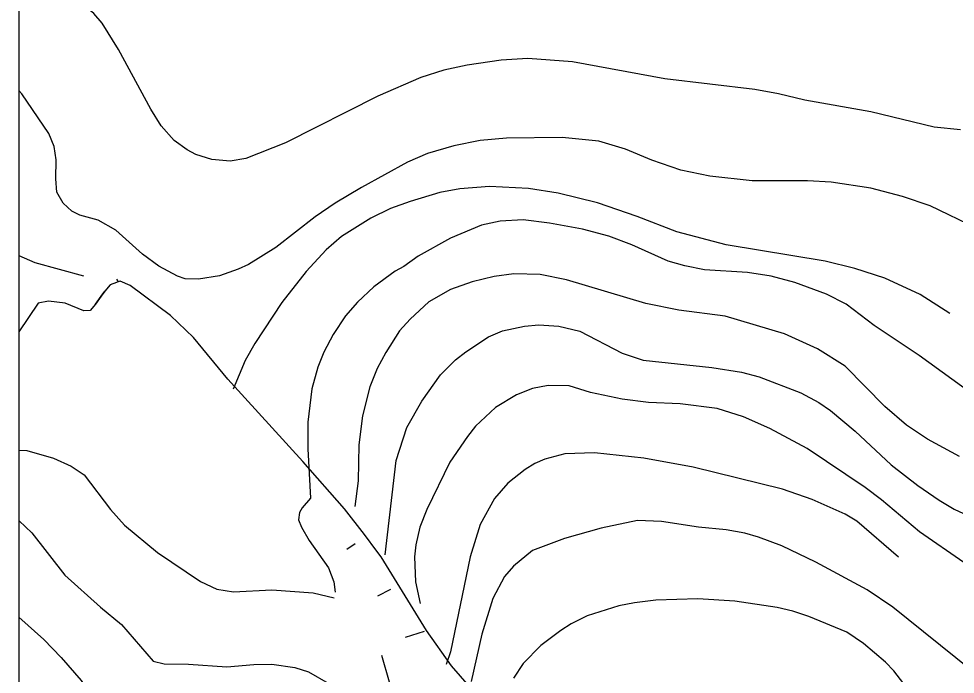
# Model space of a CAD drawing. Extents: x -662620 to -656370, y -1067090 to -1062990.
# Drawn here: x -661678.4 to -661271.5, y -1064656.3 to -1064371.3 of the extents above; entities that cross this region are included whole.
import ezdxf

# ---------------------------------------------------------------- set-up
doc = ezdxf.new("R2010")
doc.units = 0
for name, color, linetype in [('PLYNOVOD_-_VTL', 7, 'Continuous'), ('SDELOVACÍ_VEDENÍ_-_PODZEMNÍ', 7, 'Continuous'), ('VRSTEVNICE_ZDŮRAZNĚNÁ', 7, 'Continuous'), ('VRSTEVNICE_ZÁKLADNÍ', 7, 'Continuous')]:
    doc.layers.add(name, color=color, linetype=linetype)

msp = doc.modelspace()

# ---------------------------------------------------------------- linework, layer by layer
at = {"layer": 'PLYNOVOD_-_VTL'}
msp.add_lwpolyline([(-662588.99, -1063216.18), (-661678.37, -1063216.18), (-661678.37, -1065692.96), (-662588.99, -1065692.96)], close=True, dxfattribs=at)
at = {"layer": 'SDELOVACÍ_VEDENÍ_-_PODZEMNÍ'}
for points in [[(-661635.98, -1064485.99), (-661638.68, -1064486.96), (-661641.05, -1064489.78), (-661642.56, -1064491.93), (-661645, -1064495.39), (-661647.4, -1064498.2), (-661650.08, -1064498.23), (-661658.21, -1064495.02), (-661665.49, -1064494.09), (-661669.93, -1064494.98), (-661678.37, -1064507.39)], [(-661635.98, -1064485.99), (-661638.68, -1064486.96), (-661641.05, -1064489.78), (-661642.56, -1064491.93), (-661645, -1064495.39), (-661647.4, -1064498.2), (-661650.08, -1064498.23), (-661658.21, -1064495.02), (-661665.49, -1064494.09), (-661669.93, -1064494.98), (-661678.37, -1064507.39)], [(-661635.98, -1064485.99), (-661638.68, -1064486.96), (-661641.05, -1064489.78), (-661642.56, -1064491.93), (-661645, -1064495.39), (-661647.4, -1064498.2), (-661650.08, -1064498.23), (-661658.21, -1064495.02), (-661665.49, -1064494.09), (-661669.93, -1064494.98), (-661678.37, -1064507.39)], [(-661635.98, -1064485.99), (-661638.68, -1064486.96), (-661641.05, -1064489.78), (-661642.56, -1064491.93), (-661645, -1064495.39), (-661647.4, -1064498.2), (-661650.08, -1064498.23), (-661658.21, -1064495.02), (-661665.49, -1064494.09), (-661669.93, -1064494.98), (-661678.37, -1064507.39)], [(-661635.98, -1064485.99), (-661638.68, -1064486.96), (-661641.05, -1064489.78), (-661642.56, -1064491.93), (-661645, -1064495.39), (-661647.4, -1064498.2), (-661650.08, -1064498.23), (-661658.21, -1064495.02), (-661665.49, -1064494.09), (-661669.93, -1064494.98), (-661678.37, -1064507.39)], [(-661635.98, -1064485.99), (-661638.68, -1064486.96), (-661641.05, -1064489.78), (-661642.56, -1064491.93), (-661645, -1064495.39), (-661647.4, -1064498.2), (-661650.08, -1064498.23), (-661658.21, -1064495.02), (-661665.49, -1064494.09), (-661669.93, -1064494.98), (-661678.37, -1064507.39)], [(-661635.18, -1064485.7), (-661635.98, -1064485.99)], [(-661635.18, -1064485.7), (-661635.98, -1064485.99)], [(-661635.18, -1064485.7), (-661635.98, -1064485.99)], [(-661635.18, -1064485.7), (-661635.98, -1064485.99)], [(-661635.18, -1064485.7), (-661635.98, -1064485.99)], [(-661635.18, -1064485.7), (-661635.98, -1064485.99)], [(-661635.88, -1064484.57), (-661635.18, -1064485.7)], [(-661635.88, -1064484.57), (-661635.18, -1064485.7)], [(-661587.51, -1064528.06), (-661602.54, -1064509.89), (-661612.54, -1064500.34), (-661629.95, -1064487.31), (-661634.27, -1064485.38), (-661635.18, -1064485.7)], [(-661587.51, -1064528.06), (-661602.54, -1064509.89), (-661612.54, -1064500.34), (-661629.95, -1064487.31), (-661634.27, -1064485.38), (-661635.18, -1064485.7)], [(-661587.51, -1064528.06), (-661602.54, -1064509.89), (-661612.54, -1064500.34), (-661629.95, -1064487.31), (-661634.27, -1064485.38), (-661635.18, -1064485.7)], [(-661587.51, -1064528.06), (-661602.54, -1064509.89), (-661612.54, -1064500.34), (-661629.95, -1064487.31), (-661634.27, -1064485.38), (-661635.18, -1064485.7)], [(-661587.51, -1064528.06), (-661602.54, -1064509.89), (-661612.54, -1064500.34), (-661629.95, -1064487.31), (-661634.27, -1064485.38), (-661635.18, -1064485.7)], [(-661587.51, -1064528.06), (-661602.54, -1064509.89), (-661612.54, -1064500.34), (-661629.95, -1064487.31), (-661634.27, -1064485.38), (-661635.18, -1064485.7)], [(-661645, -1064495.39), (-661642.56, -1064491.93), (-661641.05, -1064489.78)], [(-661645, -1064495.39), (-661642.56, -1064491.93), (-661641.05, -1064489.78)], [(-661528.1, -1064595.45), (-661536.9, -1064584.31), (-661554.93, -1064563.8), (-661587.51, -1064528.06)], [(-661528.1, -1064595.45), (-661536.9, -1064584.31), (-661554.93, -1064563.8), (-661587.51, -1064528.06)], [(-661528.1, -1064595.45), (-661536.9, -1064584.31), (-661554.93, -1064563.8), (-661587.51, -1064528.06)], [(-661528.1, -1064595.45), (-661536.9, -1064584.31), (-661554.93, -1064563.8), (-661587.51, -1064528.06)], [(-661528.1, -1064595.45), (-661536.9, -1064584.31), (-661554.93, -1064563.8), (-661587.51, -1064528.06)], [(-661528.1, -1064595.45), (-661536.9, -1064584.31), (-661554.93, -1064563.8), (-661587.51, -1064528.06)], [(-661522.79, -1064602.71), (-661528.1, -1064595.45)], [(-661522.79, -1064602.71), (-661528.1, -1064595.45)], [(-661522.79, -1064602.71), (-661528.1, -1064595.45)], [(-661522.79, -1064602.71), (-661528.1, -1064595.45)], [(-661522.79, -1064602.71), (-661528.1, -1064595.45)], [(-661522.79, -1064602.71), (-661528.1, -1064595.45)], [(-661446.6, -1064719.77), (-661445.72, -1064716.49), (-661445.06, -1064713.43), (-661453.55, -1064690.51), (-661458.82, -1064681.32), (-661465.46, -1064675.31), (-661482.5, -1064661.57), (-661490.42, -1064652.66), (-661501.18, -1064637.3), (-661520.9, -1064605.3), (-661522.79, -1064602.71)], [(-661446.6, -1064719.77), (-661445.72, -1064716.49), (-661445.06, -1064713.43), (-661453.55, -1064690.51), (-661458.82, -1064681.32), (-661465.46, -1064675.31), (-661482.5, -1064661.57), (-661490.42, -1064652.66), (-661501.18, -1064637.3), (-661520.9, -1064605.3), (-661522.79, -1064602.71)], [(-661446.6, -1064719.77), (-661445.72, -1064716.49), (-661445.06, -1064713.43), (-661453.55, -1064690.51), (-661458.82, -1064681.32), (-661465.46, -1064675.31), (-661482.5, -1064661.57), (-661490.42, -1064652.66), (-661501.18, -1064637.3), (-661520.9, -1064605.3), (-661522.79, -1064602.71)], [(-661446.6, -1064719.77), (-661445.72, -1064716.49), (-661445.06, -1064713.43), (-661453.55, -1064690.51), (-661458.82, -1064681.32), (-661465.46, -1064675.31), (-661482.5, -1064661.57), (-661490.42, -1064652.66), (-661501.18, -1064637.3), (-661520.9, -1064605.3), (-661522.79, -1064602.71)], [(-661446.6, -1064719.77), (-661445.72, -1064716.49), (-661445.06, -1064713.43), (-661453.55, -1064690.51), (-661458.82, -1064681.32), (-661465.46, -1064675.31), (-661482.5, -1064661.57), (-661490.42, -1064652.66), (-661501.18, -1064637.3), (-661520.9, -1064605.3), (-661522.79, -1064602.71)], [(-661446.6, -1064719.77), (-661445.72, -1064716.49), (-661445.06, -1064713.43), (-661453.55, -1064690.51), (-661458.82, -1064681.32), (-661465.46, -1064675.31), (-661482.5, -1064661.57), (-661490.42, -1064652.66), (-661501.18, -1064637.3), (-661520.9, -1064605.3), (-661522.79, -1064602.71)]]:
    msp.add_lwpolyline(points, dxfattribs=at)
at = {"layer": 'VRSTEVNICE_ZDŮRAZNĚNÁ'}
for points in [[(-661273.75, -1064499.44), (-661286.65, -1064491.12), (-661302.13, -1064484.1), (-661315.03, -1064479.94), (-661327.93, -1064476.64), (-661370.94, -1064469.62), (-661392.44, -1064463.89), (-661409.65, -1064457.29), (-661426.85, -1064451.41), (-661444.05, -1064447.11), (-661456.95, -1064445.11), (-661473.87, -1064444.25), (-661486.77, -1064445.25), (-661495.37, -1064446.83), (-661508.27, -1064450.7), (-661516.87, -1064453.85), (-661525.47, -1064458.01), (-661538.09, -1064466.04), (-661544.83, -1064471.77), (-661553.57, -1064481.23), (-661564.04, -1064494.71), (-661575.79, -1064512.48), (-661579.95, -1064519.94), (-661585.25, -1064532.41)], [(-661678.37, -1064474.17), (-661671.41, -1064477.22), (-661650.34, -1064483.1)], [(-661296.05, -1064605.39), (-661314.17, -1064589.75), (-661319.33, -1064586.74), (-661333.67, -1064580.29), (-661346.57, -1064575.85), (-661385.28, -1064566.24), (-661406.78, -1064562.37), (-661428.28, -1064560.08), (-661441.18, -1064560.51), (-661449.78, -1064562.8), (-661454.08, -1064564.66), (-661458.39, -1064567.24), (-661465.84, -1064573.27), (-661471.72, -1064579.86), (-661477.88, -1064591.18), (-661482.18, -1064605.23), (-661490.78, -1064646.52), (-661492.65, -1064651.97)]]:
    msp.add_lwpolyline(points, dxfattribs=at)
at = {"layer": 'VRSTEVNICE_ZÁKLADNÍ'}
for points in [[(-661522.32, -1064404.97), (-661562.46, -1064425.32), (-661579.66, -1064432.06), (-661586.54, -1064433.21), (-661594.57, -1064432.49), (-661601.45, -1064430.34), (-661605.18, -1064428.33), (-661610.91, -1064424.18), (-661616.5, -1064417.87), (-661620.95, -1064410.56), (-661635, -1064384.76), (-661642.16, -1064373.29), (-661645.75, -1064368.99), (-661656.93, -1064359.95), (-661664.53, -1064355.65), (-661676, -1064350.21), (-661678.37, -1064348.77)], [(-661522.32, -1064404.97), (-661562.46, -1064425.32), (-661579.66, -1064432.06), (-661586.54, -1064433.21), (-661594.57, -1064432.49), (-661601.45, -1064430.34), (-661605.18, -1064428.33), (-661610.91, -1064424.18), (-661616.5, -1064417.87), (-661620.95, -1064410.56), (-661635, -1064384.76), (-661642.16, -1064373.29), (-661645.75, -1064368.99), (-661656.93, -1064359.95), (-661664.53, -1064355.65), (-661676, -1064350.21), (-661678.37, -1064348.77)], [(-661269.16, -1064419.59), (-661280.63, -1064418.44), (-661308.15, -1064411.85), (-661336.82, -1064406.69), (-661348.29, -1064403.96), (-661358.61, -1064402.1), (-661397.6, -1064397.37), (-661437.74, -1064390.06), (-661457.24, -1064388.63), (-661468.71, -1064389.34), (-661483.61, -1064391.49), (-661493.65, -1064393.64), (-661503.68, -1064396.8), (-661522.32, -1064404.97)], [(-661269.16, -1064419.59), (-661280.63, -1064418.44), (-661308.15, -1064411.85), (-661336.82, -1064406.69), (-661348.29, -1064403.96), (-661358.61, -1064402.1), (-661397.6, -1064397.37), (-661437.74, -1064390.06), (-661457.24, -1064388.63), (-661468.71, -1064389.34), (-661483.61, -1064391.49), (-661493.65, -1064393.64), (-661503.68, -1064396.8), (-661522.32, -1064404.97)], [(-661655.35, -1064455), (-661659.08, -1064451.56), (-661661.8, -1064446.68), (-661662.23, -1064440.95), (-661662.09, -1064432.64), (-661663.09, -1064426.9), (-661665.39, -1064421.17), (-661677, -1064403.96), (-661678.37, -1064402.49)], [(-661655.35, -1064455), (-661659.08, -1064451.56), (-661661.8, -1064446.68), (-661662.23, -1064440.95), (-661662.09, -1064432.64), (-661663.09, -1064426.9), (-661665.39, -1064421.17), (-661677, -1064403.96), (-661678.37, -1064402.49)], [(-661261.99, -1064462.45), (-661282.35, -1064452.7), (-661294.39, -1064448.55), (-661308.15, -1064444.96), (-661325.35, -1064442.38), (-661335.67, -1064441.81), (-661359.76, -1064441.81), (-661378.11, -1064439.8), (-661390.72, -1064437.08), (-661403.34, -1064432.78), (-661414.81, -1064428.05), (-661426.27, -1064424.61), (-661442.33, -1064422.89), (-661466.41, -1064423.17), (-661477.88, -1064424.18), (-661489.35, -1064426.61), (-661500.82, -1064429.91), (-661509.42, -1064433.64), (-661529.49, -1064444.68), (-661540.96, -1064451.56), (-661549.56, -1064457.44), (-661566.76, -1064470.77), (-661578.52, -1064478.08), (-661583.1, -1064480.23), (-661591.13, -1064483.1), (-661600.31, -1064484.53), (-661606.04, -1064484.39), (-661609.48, -1064483.24), (-661617.51, -1064478.94), (-661624.68, -1064473.63), (-661636.29, -1064463.17), (-661643.89, -1064458.87), (-661651.91, -1064456.72), (-661655.35, -1064455)], [(-661261.99, -1064462.45), (-661282.35, -1064452.7), (-661294.39, -1064448.55), (-661308.15, -1064444.96), (-661325.35, -1064442.38), (-661335.67, -1064441.81), (-661359.76, -1064441.81), (-661378.11, -1064439.8), (-661390.72, -1064437.08), (-661403.34, -1064432.78), (-661414.81, -1064428.05), (-661426.27, -1064424.61), (-661442.33, -1064422.89), (-661466.41, -1064423.17), (-661477.88, -1064424.18), (-661489.35, -1064426.61), (-661500.82, -1064429.91), (-661509.42, -1064433.64), (-661529.49, -1064444.68), (-661540.96, -1064451.56), (-661549.56, -1064457.44), (-661566.76, -1064470.77), (-661578.52, -1064478.08), (-661583.1, -1064480.23), (-661591.13, -1064483.1), (-661600.31, -1064484.53), (-661606.04, -1064484.39), (-661609.48, -1064483.24), (-661617.51, -1064478.94), (-661624.68, -1064473.63), (-661636.29, -1064463.17), (-661643.89, -1064458.87), (-661651.91, -1064456.72), (-661655.35, -1064455)], [(-661258.69, -1064538.29), (-661287.08, -1064517.64), (-661306.72, -1064504.74), (-661318.9, -1064495.42), (-661327.36, -1064490.98), (-661341.12, -1064485.96), (-661351.44, -1064483.24), (-661361.77, -1064481.66), (-661380.4, -1064480.52), (-661389, -1064478.8), (-661396.17, -1064476.64), (-661411.94, -1064469.62), (-661421.97, -1064465.89), (-661433.44, -1064462.74), (-661447.78, -1064460.16), (-661459.25, -1064458.73), (-661469.28, -1064459.3), (-661477.31, -1064461.02), (-661490.78, -1064466.75), (-661504.83, -1064474.49), (-661511.14, -1064479.08), (-661514.87, -1064481.09), (-661524.04, -1064487.83), (-661531.21, -1064494.56), (-661536.37, -1064500.44), (-661541.82, -1064508.61), (-661545.83, -1064516.21), (-661548.41, -1064522.8), (-661550.99, -1064532.27), (-661552.86, -1064546.75), (-661552.86, -1064558.21), (-661551.57, -1064579.72), (-661555.29, -1064583.87), (-661556.44, -1064586.02), (-661556.87, -1064589.18), (-661555.58, -1064592.33), (-661552.14, -1064598.07), (-661543.82, -1064609.96), (-661541.53, -1064616.13), (-661540.96, -1064620.57)], [(-661258.69, -1064538.29), (-661287.08, -1064517.64), (-661306.72, -1064504.74), (-661318.9, -1064495.42), (-661327.36, -1064490.98), (-661341.12, -1064485.96), (-661351.44, -1064483.24), (-661361.77, -1064481.66), (-661380.4, -1064480.52), (-661389, -1064478.8), (-661396.17, -1064476.64), (-661411.94, -1064469.62), (-661421.97, -1064465.89), (-661433.44, -1064462.74), (-661447.78, -1064460.16), (-661459.25, -1064458.73), (-661469.28, -1064459.3), (-661477.31, -1064461.02), (-661490.78, -1064466.75), (-661504.83, -1064474.49), (-661511.14, -1064479.08), (-661514.87, -1064481.09), (-661524.04, -1064487.83), (-661531.21, -1064494.56), (-661536.37, -1064500.44), (-661541.82, -1064508.61), (-661545.83, -1064516.21), (-661548.41, -1064522.8), (-661550.99, -1064532.27), (-661552.86, -1064546.75), (-661552.86, -1064558.21), (-661551.57, -1064579.72), (-661555.29, -1064583.87), (-661556.44, -1064586.02), (-661556.87, -1064589.18), (-661555.58, -1064592.33), (-661552.14, -1064598.07), (-661543.82, -1064609.96), (-661541.53, -1064616.13), (-661540.96, -1064620.57)], [(-661269.59, -1064561.65), (-661283.49, -1064554.06), (-661292.67, -1064548.03), (-661302.13, -1064539.86), (-661319.33, -1064522.37), (-661331.37, -1064514.78), (-661345.71, -1064508.33), (-661371.51, -1064500.59), (-661391.58, -1064498), (-661405.92, -1064495.14), (-661440.32, -1064484.82), (-661451.79, -1064482.52), (-661463.26, -1064482.24), (-661471.86, -1064483.38), (-661481.32, -1064485.68), (-661490.78, -1064488.97), (-661500.24, -1064494.42), (-661508.27, -1064501.87), (-661513, -1064507.04), (-661518.88, -1064516.35), (-661522.61, -1064523.38), (-661525.91, -1064531.26), (-661529.06, -1064543.88), (-661530.64, -1064556.49), (-661530.92, -1064572.26), (-661532.36, -1064583.3)], [(-661269.59, -1064561.65), (-661283.49, -1064554.06), (-661292.67, -1064548.03), (-661302.13, -1064539.86), (-661319.33, -1064522.37), (-661331.37, -1064514.78), (-661345.71, -1064508.33), (-661371.51, -1064500.59), (-661391.58, -1064498), (-661405.92, -1064495.14), (-661440.32, -1064484.82), (-661451.79, -1064482.52), (-661463.26, -1064482.24), (-661471.86, -1064483.38), (-661481.32, -1064485.68), (-661490.78, -1064488.97), (-661500.24, -1064494.42), (-661508.27, -1064501.87), (-661513, -1064507.04), (-661518.88, -1064516.35), (-661522.61, -1064523.38), (-661525.91, -1064531.26), (-661529.06, -1064543.88), (-661530.64, -1064556.49), (-661530.92, -1064572.26), (-661532.36, -1064583.3)], [(-661519.22, -1064604.4), (-661514.44, -1064563.37), (-661509.71, -1064549.04), (-661503.25, -1064537.57), (-661495.08, -1064526.1), (-661488.63, -1064519.65), (-661484.19, -1064516.07), (-661474.3, -1064509.62), (-661468.13, -1064507.04), (-661458.67, -1064504.89), (-661452.36, -1064504.31), (-661443.76, -1064505.03), (-661434.59, -1064507.18), (-661416.24, -1064516.64), (-661407.06, -1064519.79), (-661377.25, -1064522.95), (-661364.35, -1064524.96), (-661356.6, -1064526.96), (-661338.54, -1064533.99), (-661330.8, -1064538.14), (-661325.64, -1064541.58), (-661314.89, -1064550.62), (-661299.26, -1064565.24), (-661287.65, -1064574.27), (-661278.48, -1064580.58), (-661271.88, -1064584.45), (-661262.28, -1064589.03)], [(-661519.22, -1064604.4), (-661514.44, -1064563.37), (-661509.71, -1064549.04), (-661503.25, -1064537.57), (-661495.08, -1064526.1), (-661488.63, -1064519.65), (-661484.19, -1064516.07), (-661474.3, -1064509.62), (-661468.13, -1064507.04), (-661458.67, -1064504.89), (-661452.36, -1064504.31), (-661443.76, -1064505.03), (-661434.59, -1064507.18), (-661416.24, -1064516.64), (-661407.06, -1064519.79), (-661377.25, -1064522.95), (-661364.35, -1064524.96), (-661356.6, -1064526.96), (-661338.54, -1064533.99), (-661330.8, -1064538.14), (-661325.64, -1064541.58), (-661314.89, -1064550.62), (-661299.26, -1064565.24), (-661287.65, -1064574.27), (-661278.48, -1064580.58), (-661271.88, -1064584.45), (-661262.28, -1064589.03)], [(-661267.72, -1064607.67), (-661286.93, -1064594.34), (-661303.56, -1064580.43), (-661310.59, -1064575.13), (-661335.82, -1064558.07), (-661352.02, -1064549.47), (-661363.49, -1064544.31), (-661374.95, -1064540.72), (-661391.01, -1064538.72), (-661404.77, -1064538.14), (-661416.24, -1064536.71), (-661430, -1064533.84), (-661439.18, -1064530.83), (-661448.35, -1064530.69), (-661455.23, -1064532.12), (-661462.11, -1064534.85), (-661471.29, -1064540.29), (-661479.89, -1064548.47), (-661483.47, -1064552.91), (-661491.07, -1064564.09), (-661501.1, -1064584.59)], [(-661267.72, -1064607.67), (-661286.93, -1064594.34), (-661303.56, -1064580.43), (-661310.59, -1064575.13), (-661335.82, -1064558.07), (-661352.02, -1064549.47), (-661363.49, -1064544.31), (-661374.95, -1064540.72), (-661391.01, -1064538.72), (-661404.77, -1064538.14), (-661416.24, -1064536.71), (-661430, -1064533.84), (-661439.18, -1064530.83), (-661448.35, -1064530.69), (-661455.23, -1064532.12), (-661462.11, -1064534.85), (-661471.29, -1064540.29), (-661479.89, -1064548.47), (-661483.47, -1064552.91), (-661491.07, -1064564.09), (-661501.1, -1064584.59)], [(-661678.37, -1064558.86), (-661674.85, -1064559.07), (-661663.38, -1064562.37), (-661655.64, -1064565.81), (-661650.05, -1064569.54), (-661638.58, -1064584.59), (-661632.42, -1064591.47), (-661618.08, -1064603.37), (-661599.45, -1064615.98), (-661592.28, -1064619.28), (-661585.11, -1064620.43), (-661568.48, -1064619.57), (-661550.42, -1064620.86), (-661541.39, -1064623.01)], [(-661678.37, -1064558.86), (-661674.85, -1064559.07), (-661663.38, -1064562.37), (-661655.64, -1064565.81), (-661650.05, -1064569.54), (-661638.58, -1064584.59), (-661632.42, -1064591.47), (-661618.08, -1064603.37), (-661599.45, -1064615.98), (-661592.28, -1064619.28), (-661585.11, -1064620.43), (-661568.48, -1064619.57), (-661550.42, -1064620.86), (-661541.39, -1064623.01)], [(-661501.1, -1064584.59), (-661504.11, -1064592.33), (-661505.84, -1064600.07), (-661506.41, -1064605.23), (-661505.98, -1064616.13), (-661503.97, -1064625.45)], [(-661501.1, -1064584.59), (-661504.11, -1064592.33), (-661505.84, -1064600.07), (-661506.41, -1064605.23), (-661505.98, -1064616.13), (-661503.97, -1064625.45)], [(-661678.37, -1064589.55), (-661678.29, -1064589.61)], [(-661678.37, -1064589.55), (-661678.29, -1064589.61)], [(-661678.29, -1064589.61), (-661672.7, -1064594.77), (-661658.36, -1064613.26), (-661642.88, -1064627.17), (-661633.71, -1064634.62), (-661619.95, -1064650.53), (-661615.21, -1064651.68), (-661604.61, -1064651.82), (-661587.98, -1064653.11), (-661576.22, -1064651.97), (-661568.48, -1064651.82), (-661558.45, -1064653.4), (-661552.43, -1064655.26), (-661543.97, -1064660.14), (-661537.23, -1064666.02), (-661524.47, -1064683.5), (-661520.6, -1064686.95), (-661518.88, -1064686.66), (-661516.01, -1064682.64), (-661515.15, -1064675.76), (-661517.3, -1064659.71), (-661520.6, -1064648.1)], [(-661678.29, -1064589.61), (-661672.7, -1064594.77), (-661658.36, -1064613.26), (-661642.88, -1064627.17), (-661633.71, -1064634.62), (-661619.95, -1064650.53), (-661615.21, -1064651.68), (-661604.61, -1064651.82), (-661587.98, -1064653.11), (-661576.22, -1064651.97), (-661568.48, -1064651.82), (-661558.45, -1064653.4), (-661552.43, -1064655.26), (-661543.97, -1064660.14), (-661537.23, -1064666.02), (-661524.47, -1064683.5), (-661520.6, -1064686.95), (-661518.88, -1064686.66), (-661516.01, -1064682.64), (-661515.15, -1064675.76), (-661517.3, -1064659.71), (-661520.6, -1064648.1)], [(-661264.57, -1064654.55), (-661298.55, -1064627.17), (-661309.73, -1064619.57), (-661332.09, -1064607.53), (-661346.86, -1064600.5), (-661356.89, -1064596.63), (-661362.91, -1064594.91), (-661370.94, -1064593.48), (-661382.98, -1064592.33), (-661399.04, -1064589.89), (-661409.5, -1064589.46), (-661425.38, -1064592.76), (-661441.29, -1064597.31)], [(-661264.57, -1064654.55), (-661298.55, -1064627.17), (-661309.73, -1064619.57), (-661332.09, -1064607.53), (-661346.86, -1064600.5), (-661356.89, -1064596.63), (-661362.91, -1064594.91), (-661370.94, -1064593.48), (-661382.98, -1064592.33), (-661399.04, -1064589.89), (-661409.5, -1064589.46), (-661425.38, -1064592.76), (-661441.29, -1064597.31)], [(-661532.25, -1064599.62), (-661535.8, -1064602.1)], [(-661532.25, -1064599.62), (-661535.8, -1064602.1)], [(-661441.29, -1064597.31), (-661455.2, -1064602.45), (-661463.49, -1064609.3), (-661467.27, -1064613.83), (-661472.43, -1064623.3), (-661477.16, -1064638.78), (-661481.75, -1064659.42)], [(-661441.29, -1064597.31), (-661455.2, -1064602.45), (-661463.49, -1064609.3), (-661467.27, -1064613.83), (-661472.43, -1064623.3), (-661477.16, -1064638.78), (-661481.75, -1064659.42)], [(-661522.36, -1064622.19), (-661516.67, -1064619.34)], [(-661522.36, -1064622.19), (-661516.67, -1064619.34)], [(-661292.38, -1064662.29), (-661298.11, -1064654.83), (-661301.84, -1064650.96), (-661311.3, -1064642.94), (-661318.61, -1064637.92), (-661335.1, -1064631.18), (-661341.98, -1064628.89), (-661348.86, -1064627.31), (-661367.21, -1064624.44), (-661383.27, -1064623.44), (-661401.62, -1064624.01), (-661410.79, -1064625.16), (-661417.67, -1064626.59), (-661431.44, -1064630.89), (-661438.32, -1064634.33), (-661442.9, -1064637.2), (-661451.5, -1064643.8), (-661459.25, -1064651.54), (-661463.4, -1064657.99)], [(-661292.38, -1064662.29), (-661298.11, -1064654.83), (-661301.84, -1064650.96), (-661311.3, -1064642.94), (-661318.61, -1064637.92), (-661335.1, -1064631.18), (-661341.98, -1064628.89), (-661348.86, -1064627.31), (-661367.21, -1064624.44), (-661383.27, -1064623.44), (-661401.62, -1064624.01), (-661410.79, -1064625.16), (-661417.67, -1064626.59), (-661431.44, -1064630.89), (-661438.32, -1064634.33), (-661442.9, -1064637.2), (-661451.5, -1064643.8), (-661459.25, -1064651.54), (-661463.4, -1064657.99)], [(-661678.37, -1064631.41), (-661667.54, -1064641.22), (-661659.94, -1064648.96), (-661651.34, -1064658.99), (-661636.86, -1064680.06), (-661633.71, -1064683.65), (-661620.66, -1064682.36), (-661607.19, -1064688.24), (-661602.89, -1064689.67), (-661595.72, -1064690.67), (-661577.37, -1064690.82), (-661557.3, -1064689.53)], [(-661678.37, -1064631.41), (-661667.54, -1064641.22), (-661659.94, -1064648.96), (-661651.34, -1064658.99), (-661636.86, -1064680.06), (-661633.71, -1064683.65), (-661620.66, -1064682.36), (-661607.19, -1064688.24), (-661602.89, -1064689.67), (-661595.72, -1064690.67), (-661577.37, -1064690.82), (-661557.3, -1064689.53)], [(-661502.31, -1064637.62), (-661510.45, -1064640.29)], [(-661502.31, -1064637.62), (-661510.45, -1064640.29)]]:
    msp.add_lwpolyline(points, dxfattribs=at)

doc.saveas('drawing.dxf')
